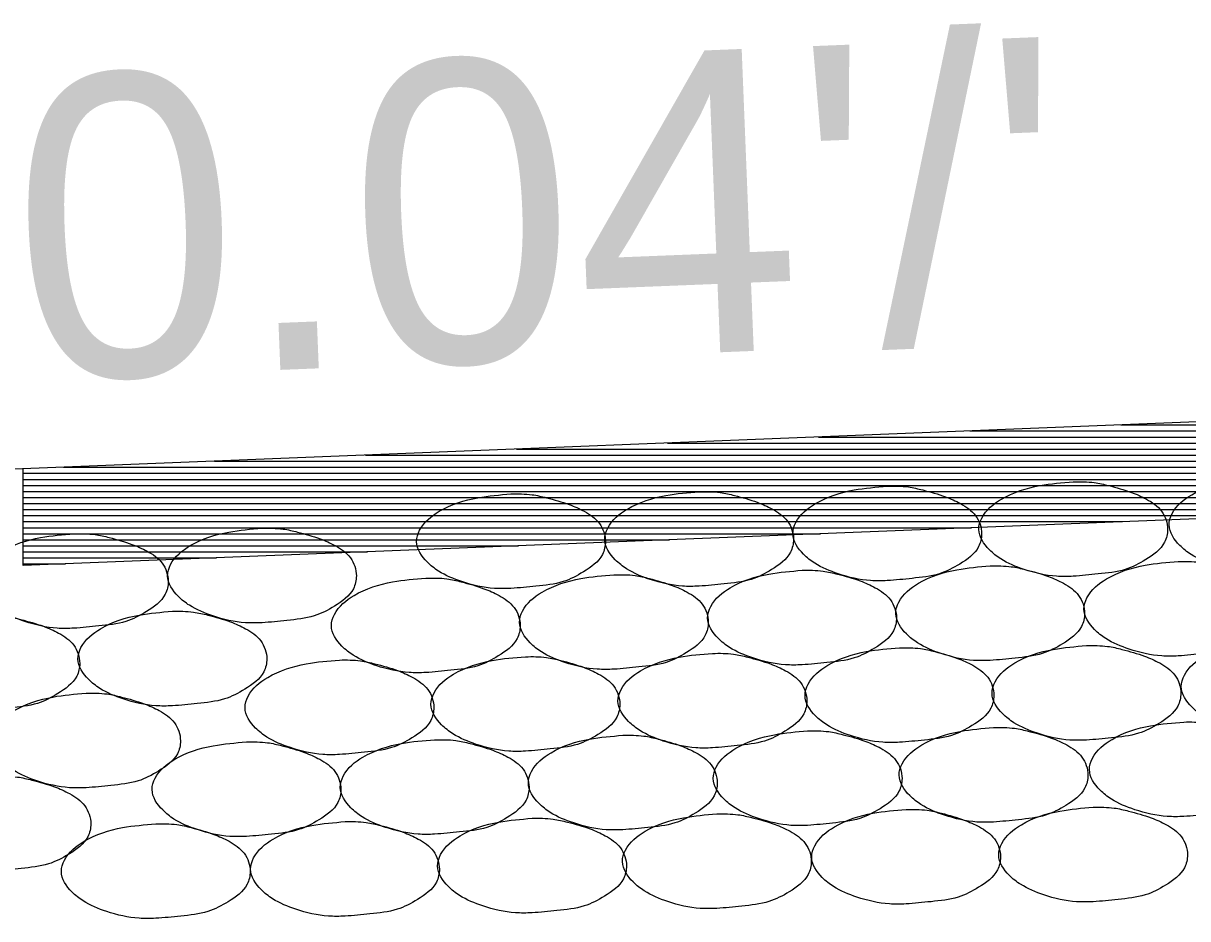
# Model space of a CAD drawing. Extents: x 60325 to 61047, y 53669 to 53767.
# Drawn here: x 60351.247 to 60353.174, y 53740.44 to 53741.922 of the extents above; entities that cross this region are included whole.
import ezdxf

# ---------------------------------------------------------------- set-up
doc = ezdxf.new("R2010")
doc.units = 0
doc.layers.add('R_Border Prem', color=7, linetype='Continuous')

msp = doc.modelspace()

# ---------------------------------------------------------------- linework, layer by layer
at = {"layer": 'R_Border Prem'}
for p, q in [((60355.2467, 53741.3445), (60349.2467, 53741.1045)), ((60352.8131, 53741.2472), (60355.2467, 53741.2472)), ((60353.0631, 53741.2572), (60355.2467, 53741.2572)), ((60352.3131, 53741.2272), (60355.2467, 53741.2272)), ((60352.5631, 53741.2372), (60355.2467, 53741.2372)), ((60351.8131, 53741.2072), (60355.2467, 53741.2072)), ((60352.0631, 53741.2172), (60355.2467, 53741.2172)), ((60351.2467, 53741.0244), (60351.2467, 53741.1845)), ((60355.2467, 53741.1844), (60351.2467, 53741.0244)), ((60351.3131, 53741.1872), (60355.2467, 53741.1872)), ((60351.5631, 53741.1972), (60355.2467, 53741.1972)), ((60351.2467, 53741.1772), (60355.0663, 53741.1772)), ((60351.2467, 53741.1672), (60354.8163, 53741.1672)), ((60351.2467, 53741.1572), (60354.5663, 53741.1572)), ((60351.2467, 53741.1472), (60354.3163, 53741.1472)), ((60351.2467, 53741.1372), (60354.0663, 53741.1372)), ((60351.2467, 53741.1272), (60353.8163, 53741.1272)), ((60351.2467, 53741.1172), (60353.5663, 53741.1172)), ((60351.2467, 53741.1072), (60353.3163, 53741.1072)), ((60351.2467, 53741.0972), (60353.0663, 53741.0972)), ((60351.2467, 53741.0872), (60352.8163, 53741.0872)), ((60351.2467, 53741.0772), (60352.5663, 53741.0772)), ((60351.2467, 53741.0672), (60352.3163, 53741.0672)), ((60351.2467, 53741.0572), (60352.0663, 53741.0572)), ((60351.2467, 53741.0472), (60351.8163, 53741.0472)), ((60351.2467, 53741.0372), (60351.5663, 53741.0372)), ((60351.2467, 53741.0272), (60351.3163, 53741.0272))]:
    msp.add_line(p, q, dxfattribs=at)
for points in [[(60352.9844, 53741.1632), (60352.9294, 53741.1569), (60352.8657, 53741.1344), (60352.8332, 53741.1032), (60352.8282, 53741.0844), (60352.8457, 53741.0507), (60352.8644, 53741.0357), (60352.9032, 53741.0182), (60352.9569, 53741.0069), (60352.9844, 53741.0069), (60353.0257, 53741.0107), (60353.0707, 53741.0182), (60353.1044, 53741.0344), (60353.1357, 53741.0632), (60353.1407, 53741.0844), (60353.1307, 53741.1144), (60353.1057, 53741.1344), (60353.0807, 53741.1457), (60353.0432, 53741.1569), (60353.0194, 53741.1619), (60352.9844, 53741.1632)], [(60353.2995, 53741.1705), (60353.2445, 53741.1643), (60353.1807, 53741.1418), (60353.1482, 53741.1105), (60353.1432, 53741.0918), (60353.1607, 53741.058), (60353.1795, 53741.043), (60353.2182, 53741.0255), (60353.272, 53741.0143), (60353.2995, 53741.0143), (60353.3407, 53741.018), (60353.3857, 53741.0255), (60353.4195, 53741.0418), (60353.4507, 53741.0705), (60353.4557, 53741.0918), (60353.4457, 53741.1218), (60353.4207, 53741.1418), (60353.3957, 53741.153), (60353.3582, 53741.1643), (60353.3345, 53741.1693), (60353.2995, 53741.1705)], [(60352.0539, 53741.143), (60351.9989, 53741.1368), (60351.9352, 53741.1143), (60351.9027, 53741.083), (60351.8977, 53741.0643), (60351.9152, 53741.0305), (60351.9339, 53741.0155), (60351.9727, 53740.998), (60352.0264, 53740.9868), (60352.0539, 53740.9868), (60352.0952, 53740.9905), (60352.1402, 53740.998), (60352.1739, 53741.0143), (60352.2052, 53741.043), (60352.2102, 53741.0643), (60352.2002, 53741.0943), (60352.1752, 53741.1143), (60352.1502, 53741.1255), (60352.1127, 53741.1368), (60352.0889, 53741.1418), (60352.0539, 53741.143)], [(60352.3653, 53741.1467), (60352.3103, 53741.1405), (60352.2465, 53741.118), (60352.214, 53741.0867), (60352.209, 53741.068), (60352.2265, 53741.0342), (60352.2453, 53741.0192), (60352.284, 53741.0017), (60352.3378, 53740.9905), (60352.3653, 53740.9905), (60352.4065, 53740.9942), (60352.4515, 53741.0017), (60352.4853, 53741.018), (60352.5165, 53741.0467), (60352.5215, 53741.068), (60352.5115, 53741.098), (60352.4865, 53741.118), (60352.4615, 53741.1292), (60352.424, 53741.1405), (60352.4003, 53741.1455), (60352.3653, 53741.1467)], [(60352.6767, 53741.1559), (60352.6217, 53741.1496), (60352.5579, 53741.1271), (60352.5254, 53741.0959), (60352.5204, 53741.0771), (60352.5379, 53741.0434), (60352.5567, 53741.0284), (60352.5954, 53741.0109), (60352.6492, 53740.9996), (60352.6767, 53740.9996), (60352.7179, 53741.0034), (60352.7629, 53741.0109), (60352.7967, 53741.0271), (60352.8279, 53741.0559), (60352.8329, 53741.0771), (60352.8229, 53741.1071), (60352.7979, 53741.1271), (60352.7729, 53741.1384), (60352.7354, 53741.1496), (60352.7117, 53741.1546), (60352.6767, 53741.1559)], [(60351.6418, 53741.0863), (60351.5868, 53741.08), (60351.523, 53741.0575), (60351.4905, 53741.0263), (60351.4855, 53741.0075), (60351.503, 53740.9738), (60351.5218, 53740.9588), (60351.5605, 53740.9413), (60351.6143, 53740.93), (60351.6418, 53740.93), (60351.683, 53740.9338), (60351.728, 53740.9413), (60351.7618, 53740.9575), (60351.793, 53740.9863), (60351.798, 53741.0075), (60351.788, 53741.0375), (60351.763, 53741.0575), (60351.738, 53741.0688), (60351.7005, 53741.08), (60351.6768, 53741.085), (60351.6418, 53741.0863)], [(60351.3304, 53741.0771), (60351.2754, 53741.0709), (60351.2116, 53741.0484), (60351.1791, 53741.0171), (60351.1741, 53740.9984), (60351.1916, 53740.9646), (60351.2104, 53740.9496), (60351.2491, 53740.9321), (60351.3029, 53740.9209), (60351.3304, 53740.9209), (60351.3716, 53740.9246), (60351.4166, 53740.9321), (60351.4504, 53740.9484), (60351.4816, 53740.9771), (60351.4866, 53740.9984), (60351.4766, 53741.0284), (60351.4516, 53741.0484), (60351.4266, 53741.0596), (60351.3891, 53741.0709), (60351.3654, 53741.0759), (60351.3304, 53741.0771)], [(60353.1584, 53741.0313), (60353.1034, 53741.0251), (60353.0397, 53741.0026), (60353.0072, 53740.9713), (60353.0022, 53740.9526), (60353.0197, 53740.9188), (60353.0384, 53740.9038), (60353.0772, 53740.8863), (60353.1309, 53740.8751), (60353.1584, 53740.8751), (60353.1997, 53740.8788), (60353.2447, 53740.8863), (60353.2784, 53740.9026), (60353.3097, 53740.9313), (60353.3147, 53740.9526), (60353.3047, 53740.9826), (60353.2797, 53741.0026), (60353.2547, 53741.0138), (60353.2172, 53741.0251), (60353.1934, 53741.0301), (60353.1584, 53741.0313)], [(60352.2243, 53741.0093), (60352.1693, 53741.0031), (60352.1055, 53740.9806), (60352.073, 53740.9493), (60352.068, 53740.9306), (60352.0855, 53740.8968), (60352.1043, 53740.8818), (60352.143, 53740.8643), (60352.1968, 53740.8531), (60352.2243, 53740.8531), (60352.2655, 53740.8568), (60352.3105, 53740.8643), (60352.3443, 53740.8806), (60352.3755, 53740.9093), (60352.3805, 53740.9306), (60352.3705, 53740.9606), (60352.3455, 53740.9806), (60352.3205, 53740.9918), (60352.283, 53741.0031), (60352.2593, 53741.0081), (60352.2243, 53741.0093)], [(60352.5356, 53741.0167), (60352.4806, 53741.0104), (60352.4169, 53740.9879), (60352.3844, 53740.9567), (60352.3794, 53740.9379), (60352.3969, 53740.9042), (60352.4156, 53740.8892), (60352.4544, 53740.8717), (60352.5081, 53740.8604), (60352.5356, 53740.8604), (60352.5769, 53740.8642), (60352.6219, 53740.8717), (60352.6556, 53740.8879), (60352.6869, 53740.9167), (60352.6919, 53740.9379), (60352.6819, 53740.9679), (60352.6569, 53740.9879), (60352.6319, 53740.9992), (60352.5944, 53741.0104), (60352.5706, 53741.0154), (60352.5356, 53741.0167)], [(60352.847, 53741.024), (60352.792, 53741.0177), (60352.7283, 53740.9952), (60352.6958, 53740.964), (60352.6908, 53740.9452), (60352.7083, 53740.9115), (60352.727, 53740.8965), (60352.7658, 53740.879), (60352.8195, 53740.8677), (60352.847, 53740.8677), (60352.8883, 53740.8715), (60352.9333, 53740.879), (60352.967, 53740.8952), (60352.9983, 53740.924), (60353.0033, 53740.9452), (60352.9933, 53740.9752), (60352.9683, 53740.9952), (60352.9433, 53741.0065), (60352.9058, 53741.0177), (60352.882, 53741.0227), (60352.847, 53741.024)], [(60351.9129, 53741.0038), (60351.8579, 53740.9976), (60351.7941, 53740.9751), (60351.7616, 53740.9438), (60351.7566, 53740.9251), (60351.7741, 53740.8913), (60351.7929, 53740.8763), (60351.8316, 53740.8588), (60351.8854, 53740.8476), (60351.9129, 53740.8476), (60351.9541, 53740.8513), (60351.9991, 53740.8588), (60352.0329, 53740.8751), (60352.0641, 53740.9038), (60352.0691, 53740.9251), (60352.0591, 53740.9551), (60352.0341, 53740.9751), (60352.0091, 53740.9863), (60351.9716, 53740.9976), (60351.9479, 53741.0026), (60351.9129, 53741.0038)], [(60351.4934, 53740.9489), (60351.4384, 53740.9426), (60351.3747, 53740.9201), (60351.3422, 53740.8889), (60351.3372, 53740.8701), (60351.3547, 53740.8364), (60351.3734, 53740.8214), (60351.4122, 53740.8039), (60351.4659, 53740.7926), (60351.4934, 53740.7926), (60351.5347, 53740.7964), (60351.5797, 53740.8039), (60351.6134, 53740.8201), (60351.6447, 53740.8489), (60351.6497, 53740.8701), (60351.6397, 53740.9001), (60351.6147, 53740.9201), (60351.5897, 53740.9314), (60351.5522, 53740.9426), (60351.5284, 53740.9476), (60351.4934, 53740.9489)], [(60351.1838, 53740.9416), (60351.1288, 53740.9353), (60351.0651, 53740.9128), (60351.0326, 53740.8816), (60351.0276, 53740.8628), (60351.0451, 53740.8291), (60351.0638, 53740.8141), (60351.1026, 53740.7966), (60351.1563, 53740.7853), (60351.1838, 53740.7853), (60351.2251, 53740.7891), (60351.2701, 53740.7966), (60351.3038, 53740.8128), (60351.3351, 53740.8416), (60351.3401, 53740.8628), (60351.3301, 53740.8928), (60351.3051, 53740.9128), (60351.2801, 53740.9241), (60351.2426, 53740.9353), (60351.2188, 53740.9403), (60351.1838, 53740.9416)], [(60353.0064, 53740.8921), (60352.9514, 53740.8859), (60352.8876, 53740.8634), (60352.8551, 53740.8321), (60352.8501, 53740.8134), (60352.8676, 53740.7796), (60352.8864, 53740.7646), (60352.9251, 53740.7471), (60352.9789, 53740.7359), (60353.0064, 53740.7359), (60353.0476, 53740.7396), (60353.0926, 53740.7471), (60353.1264, 53740.7634), (60353.1576, 53740.7921), (60353.1626, 53740.8134), (60353.1526, 53740.8434), (60353.1276, 53740.8634), (60353.1026, 53740.8746), (60353.0651, 53740.8859), (60353.0414, 53740.8909), (60353.0064, 53740.8921)], [(60353.3196, 53740.9031), (60353.2646, 53740.8968), (60353.2009, 53740.8743), (60353.1684, 53740.8431), (60353.1634, 53740.8243), (60353.1809, 53740.7906), (60353.1996, 53740.7756), (60353.2384, 53740.7581), (60353.2921, 53740.7468), (60353.3196, 53740.7468), (60353.3609, 53740.7506), (60353.4059, 53740.7581), (60353.4396, 53740.7743), (60353.4709, 53740.8031), (60353.4759, 53740.8243), (60353.4659, 53740.8543), (60353.4409, 53740.8743), (60353.4159, 53740.8856), (60353.3784, 53740.8968), (60353.3546, 53740.9018), (60353.3196, 53740.9031)], [(60352.0777, 53740.8738), (60352.0227, 53740.8675), (60351.959, 53740.845), (60351.9265, 53740.8138), (60351.9215, 53740.795), (60351.939, 53740.7613), (60351.9577, 53740.7463), (60351.9965, 53740.7288), (60352.0502, 53740.7175), (60352.0777, 53740.7175), (60352.119, 53740.7213), (60352.164, 53740.7288), (60352.1977, 53740.745), (60352.229, 53740.7738), (60352.234, 53740.795), (60352.224, 53740.825), (60352.199, 53740.845), (60352.174, 53740.8563), (60352.1365, 53740.8675), (60352.1127, 53740.8725), (60352.0777, 53740.8738)], [(60352.3873, 53740.8793), (60352.3323, 53740.873), (60352.2685, 53740.8505), (60352.236, 53740.8193), (60352.231, 53740.8005), (60352.2485, 53740.7668), (60352.2673, 53740.7518), (60352.306, 53740.7343), (60352.3598, 53740.723), (60352.3873, 53740.723), (60352.4285, 53740.7268), (60352.4735, 53740.7343), (60352.5073, 53740.7505), (60352.5385, 53740.7793), (60352.5435, 53740.8005), (60352.5335, 53740.8305), (60352.5085, 53740.8505), (60352.4835, 53740.8618), (60352.446, 53740.873), (60352.4223, 53740.878), (60352.3873, 53740.8793)], [(60352.6968, 53740.8884), (60352.6418, 53740.8822), (60352.5781, 53740.8597), (60352.5456, 53740.8284), (60352.5406, 53740.8097), (60352.5581, 53740.7759), (60352.5768, 53740.7609), (60352.6156, 53740.7434), (60352.6693, 53740.7322), (60352.6968, 53740.7322), (60352.7381, 53740.7359), (60352.7831, 53740.7434), (60352.8168, 53740.7597), (60352.8481, 53740.7884), (60352.8531, 53740.8097), (60352.8431, 53740.8397), (60352.8181, 53740.8597), (60352.7931, 53740.8709), (60352.7556, 53740.8822), (60352.7318, 53740.8872), (60352.6968, 53740.8884)], [(60351.77, 53740.8683), (60351.715, 53740.862), (60351.6512, 53740.8395), (60351.6187, 53740.8083), (60351.6137, 53740.7895), (60351.6312, 53740.7558), (60351.65, 53740.7408), (60351.6887, 53740.7233), (60351.7425, 53740.712), (60351.77, 53740.712), (60351.8112, 53740.7158), (60351.8562, 53740.7233), (60351.89, 53740.7395), (60351.9212, 53740.7683), (60351.9262, 53740.7895), (60351.9162, 53740.8195), (60351.8912, 53740.8395), (60351.8662, 53740.8508), (60351.8287, 53740.862), (60351.805, 53740.867), (60351.77, 53740.8683)], [(60351.3505, 53740.8133), (60351.2955, 53740.8071), (60351.2318, 53740.7846), (60351.1993, 53740.7533), (60351.1943, 53740.7346), (60351.2118, 53740.7008), (60351.2305, 53740.6858), (60351.2693, 53740.6683), (60351.323, 53740.6571), (60351.3505, 53740.6571), (60351.3918, 53740.6608), (60351.4368, 53740.6683), (60351.4705, 53740.6846), (60351.5018, 53740.7133), (60351.5068, 53740.7346), (60351.4968, 53740.7646), (60351.4718, 53740.7846), (60351.4468, 53740.7958), (60351.4093, 53740.8071), (60351.3855, 53740.8121), (60351.3505, 53740.8133)], [(60352.8525, 53740.7566), (60352.7975, 53740.7503), (60352.7338, 53740.7278), (60352.7013, 53740.6966), (60352.6963, 53740.6778), (60352.7138, 53740.6441), (60352.7325, 53740.6291), (60352.7713, 53740.6116), (60352.825, 53740.6003), (60352.8525, 53740.6003), (60352.8938, 53740.6041), (60352.9388, 53740.6116), (60352.9725, 53740.6278), (60353.0038, 53740.6566), (60353.0088, 53740.6778), (60352.9988, 53740.7078), (60352.9738, 53740.7278), (60352.9488, 53740.7391), (60352.9113, 53740.7503), (60352.8875, 53740.7553), (60352.8525, 53740.7566)], [(60353.1676, 53740.7657), (60353.1126, 53740.7595), (60353.0488, 53740.737), (60353.0163, 53740.7057), (60353.0113, 53740.687), (60353.0288, 53740.6532), (60353.0476, 53740.6382), (60353.0863, 53740.6207), (60353.1401, 53740.6095), (60353.1676, 53740.6095), (60353.2088, 53740.6132), (60353.2538, 53740.6207), (60353.2876, 53740.637), (60353.3188, 53740.6657), (60353.3238, 53740.687), (60353.3138, 53740.717), (60353.2888, 53740.737), (60353.2638, 53740.7482), (60353.2263, 53740.7595), (60353.2026, 53740.7645), (60353.1676, 53740.7657)], [(60352.2389, 53740.7437), (60352.1839, 53740.7375), (60352.1202, 53740.715), (60352.0877, 53740.6837), (60352.0827, 53740.665), (60352.1002, 53740.6312), (60352.1189, 53740.6162), (60352.1577, 53740.5987), (60352.2114, 53740.5875), (60352.2389, 53740.5875), (60352.2802, 53740.5912), (60352.3252, 53740.5987), (60352.3589, 53740.615), (60352.3902, 53740.6437), (60352.3952, 53740.665), (60352.3852, 53740.695), (60352.3602, 53740.715), (60352.3352, 53740.7262), (60352.2977, 53740.7375), (60352.2739, 53740.7425), (60352.2389, 53740.7437)], [(60352.5448, 53740.7511), (60352.4898, 53740.7448), (60352.4261, 53740.7223), (60352.3936, 53740.6911), (60352.3886, 53740.6723), (60352.4061, 53740.6386), (60352.4248, 53740.6236), (60352.4636, 53740.6061), (60352.5173, 53740.5948), (60352.5448, 53740.5948), (60352.5861, 53740.5986), (60352.6311, 53740.6061), (60352.6648, 53740.6223), (60352.6961, 53740.6511), (60352.7011, 53740.6723), (60352.6911, 53740.7023), (60352.6661, 53740.7223), (60352.6411, 53740.7336), (60352.6036, 53740.7448), (60352.5798, 53740.7498), (60352.5448, 53740.7511)], [(60351.6161, 53740.7327), (60351.5611, 53740.7265), (60351.4974, 53740.704), (60351.4649, 53740.6727), (60351.4599, 53740.654), (60351.4774, 53740.6202), (60351.4961, 53740.6052), (60351.5349, 53740.5877), (60351.5886, 53740.5765), (60351.6161, 53740.5765), (60351.6574, 53740.5802), (60351.7024, 53740.5877), (60351.7361, 53740.604), (60351.7674, 53740.6327), (60351.7724, 53740.654), (60351.7624, 53740.684), (60351.7374, 53740.704), (60351.7124, 53740.7152), (60351.6749, 53740.7265), (60351.6511, 53740.7315), (60351.6161, 53740.7327)], [(60351.9275, 53740.7364), (60351.8725, 53740.7302), (60351.8088, 53740.7077), (60351.7763, 53740.6764), (60351.7713, 53740.6577), (60351.7888, 53740.6239), (60351.8075, 53740.6089), (60351.8463, 53740.5914), (60351.9, 53740.5802), (60351.9275, 53740.5802), (60351.9688, 53740.5839), (60352.0138, 53740.5914), (60352.0475, 53740.6077), (60352.0788, 53740.6364), (60352.0838, 53740.6577), (60352.0738, 53740.6877), (60352.0488, 53740.7077), (60352.0238, 53740.7189), (60351.9863, 53740.7302), (60351.9625, 53740.7352), (60351.9275, 53740.7364)], [(60351.2022, 53740.676), (60351.1472, 53740.6697), (60351.0834, 53740.6472), (60351.0509, 53740.616), (60351.0459, 53740.5972), (60351.0634, 53740.5635), (60351.0822, 53740.5485), (60351.1209, 53740.531), (60351.1747, 53740.5197), (60351.2022, 53740.5197), (60351.2434, 53740.5235), (60351.2884, 53740.531), (60351.3222, 53740.5472), (60351.3534, 53740.576), (60351.3584, 53740.5972), (60351.3484, 53740.6272), (60351.3234, 53740.6472), (60351.2984, 53740.6585), (60351.2609, 53740.6697), (60351.2372, 53740.6747), (60351.2022, 53740.676)], [(60352.7078, 53740.621), (60352.6528, 53740.6148), (60352.5891, 53740.5923), (60352.5566, 53740.561), (60352.5516, 53740.5423), (60352.5691, 53740.5085), (60352.5878, 53740.4935), (60352.6266, 53740.476), (60352.6803, 53740.4648), (60352.7078, 53740.4648), (60352.7491, 53740.4685), (60352.7941, 53740.476), (60352.8278, 53740.4923), (60352.8591, 53740.521), (60352.8641, 53740.5423), (60352.8541, 53740.5723), (60352.8291, 53740.5923), (60352.8041, 53740.6035), (60352.7666, 53740.6148), (60352.7428, 53740.6198), (60352.7078, 53740.621)], [(60353.0174, 53740.6247), (60352.9624, 53740.6184), (60352.8986, 53740.5959), (60352.8661, 53740.5647), (60352.8611, 53740.5459), (60352.8786, 53740.5122), (60352.8974, 53740.4972), (60352.9361, 53740.4797), (60352.9899, 53740.4684), (60353.0174, 53740.4684), (60353.0586, 53740.4722), (60353.1036, 53740.4797), (60353.1374, 53740.4959), (60353.1686, 53740.5247), (60353.1736, 53740.5459), (60353.1636, 53740.5759), (60353.1386, 53740.5959), (60353.1136, 53740.6072), (60353.0761, 53740.6184), (60353.0524, 53740.6234), (60353.0174, 53740.6247)], [(60352.0887, 53740.6064), (60352.0337, 53740.6001), (60351.97, 53740.5776), (60351.9375, 53740.5464), (60351.9325, 53740.5276), (60351.95, 53740.4939), (60351.9687, 53740.4789), (60352.0075, 53740.4614), (60352.0612, 53740.4501), (60352.0887, 53740.4501), (60352.13, 53740.4539), (60352.175, 53740.4614), (60352.2087, 53740.4776), (60352.24, 53740.5064), (60352.245, 53740.5276), (60352.235, 53740.5576), (60352.21, 53740.5776), (60352.185, 53740.5889), (60352.1475, 53740.6001), (60352.1237, 53740.6051), (60352.0887, 53740.6064)], [(60352.3946, 53740.6137), (60352.3396, 53740.6074), (60352.2759, 53740.5849), (60352.2434, 53740.5537), (60352.2384, 53740.5349), (60352.2559, 53740.5012), (60352.2746, 53740.4862), (60352.3134, 53740.4687), (60352.3671, 53740.4574), (60352.3946, 53740.4574), (60352.4359, 53740.4612), (60352.4809, 53740.4687), (60352.5146, 53740.4849), (60352.5459, 53740.5137), (60352.5509, 53740.5349), (60352.5409, 53740.5649), (60352.5159, 53740.5849), (60352.4909, 53740.5962), (60352.4534, 53740.6074), (60352.4296, 53740.6124), (60352.3946, 53740.6137)], [(60351.4659, 53740.5972), (60351.4109, 53740.591), (60351.3472, 53740.5685), (60351.3147, 53740.5372), (60351.3097, 53740.5185), (60351.3272, 53740.4847), (60351.3459, 53740.4697), (60351.3847, 53740.4522), (60351.4384, 53740.441), (60351.4659, 53740.441), (60351.5072, 53740.4447), (60351.5522, 53740.4522), (60351.5859, 53740.4685), (60351.6172, 53740.4972), (60351.6222, 53740.5185), (60351.6122, 53740.5485), (60351.5872, 53740.5685), (60351.5622, 53740.5797), (60351.5247, 53740.591), (60351.5009, 53740.596), (60351.4659, 53740.5972)], [(60351.7792, 53740.6009), (60351.7242, 53740.5946), (60351.6604, 53740.5721), (60351.6279, 53740.5409), (60351.6229, 53740.5221), (60351.6404, 53740.4884), (60351.6592, 53740.4734), (60351.6979, 53740.4559), (60351.7517, 53740.4446), (60351.7792, 53740.4446), (60351.8204, 53740.4484), (60351.8654, 53740.4559), (60351.8992, 53740.4721), (60351.9304, 53740.5009), (60351.9354, 53740.5221), (60351.9254, 53740.5521), (60351.9004, 53740.5721), (60351.8754, 53740.5834), (60351.8379, 53740.5946), (60351.8142, 53740.5996), (60351.7792, 53740.6009)]]:
    msp.add_spline(points, degree=3, dxfattribs=at)

# ---------------------------------------------------------------- texts
msp.add_text("0.04'/'", height=0.5, rotation=2.2906, dxfattribs=at).set_placement((60351.2396, 53741.331))

doc.saveas('drawing.dxf')
